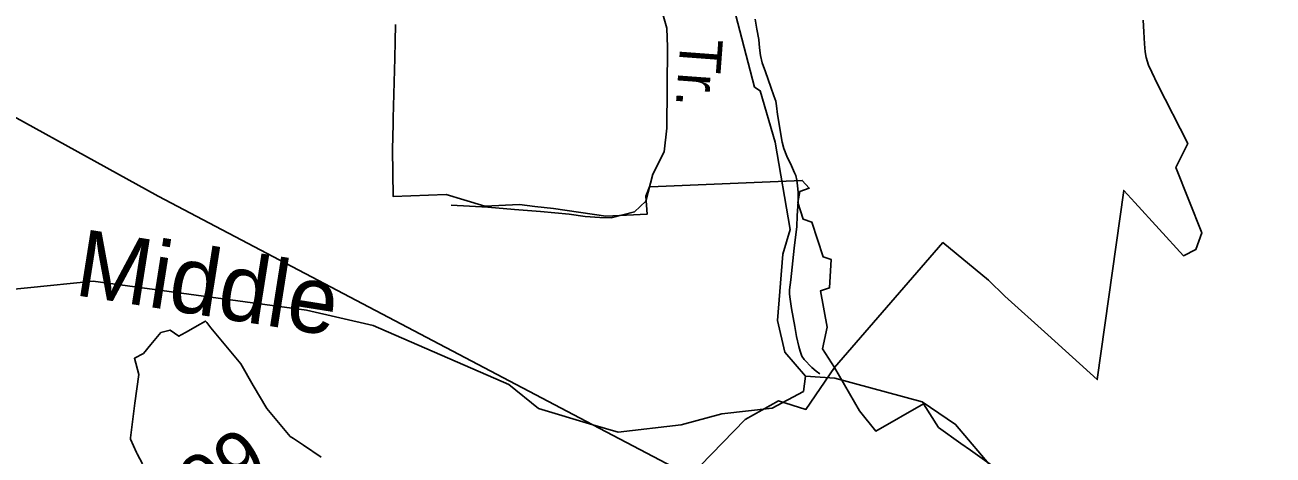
# Model space of a CAD drawing. Extents: x 2001466 to 31450019, y -30647475 to 847247.
# Drawn here: x 2065397 to 2071006, y 691554 to 693484 of the extents above; entities that cross this region are included whole.
import ezdxf

# ---------------------------------------------------------------- set-up
doc = ezdxf.new("R2010")
doc.units = 0
for name, color, linetype in [('Exist Boundary Political City Limit New', 7, 'Continuous'), ('Exist Hydrographic Creek Single Shore', 7, 'Continuous'), ('Exist Hydrographic Creek Single Shore Label', 7, 'Continuous'), ('Exist Hydrographic Misc Water Feature', 7, 'Continuous'), ('Exist Road Non-System Type 51', 7, 'Continuous'), ('Exist Road Non-System Type 51 Label', 7, 'Continuous'), ('Exist Road Secondary Type 51 Number Label', 7, 'Continuous'), ('Exist Utilities Electrical Transmission Line', 7, 'Continuous'), ('Map Preparation Boundary City Limit Buffer Line', 7, 'Continuous')]:
    doc.layers.add(name, color=color, linetype=linetype)

msp = doc.modelspace()

# ---------------------------------------------------------------- linework, layer by layer
at = {"layer": 'Exist Boundary Political City Limit New'}
for points in [[(2069034.2, 691946.2), (2068980.5, 692030.4), (2069001.5, 692126.9), (2068971.9, 692290.9), (2069012.6, 692303.8), (2069019.9, 692430.5), (2068984, 692442.6), (2068932.2, 692598.8), (2068893.9, 692612.4), (2068870.1, 692687.4), (2068878.2, 692735.9), (2068921.2, 692751.7), (2068889.6, 692785.8), (2068241.6, 692758.7), (2068202.8, 692757), (2068187, 692714.7), (2068192.2, 692633.8), (2068006.8, 692625.6), (2067771.4, 692659.2), (2067688.4, 692669.1), (2067619.4, 692677.3), (2067463.8, 692670.1), (2067369.6, 692698.9), (2067289.9, 692723.2), (2067051.5, 692713.4), (2067049.1, 692924.2), (2067051.9, 693039.7), (2067052.1, 693065.7), (2067058.5, 693335.2), (2067060.2, 693410.2), (2067062.1, 693485.2)], [(2070422.1, 693505.2), (2070425.2, 693452.3), (2070428.2, 693399.4), (2070430.8, 693362.4), (2070435.1, 693337.1), (2070446.2, 693302.5), (2070460.6, 693271.4), (2070485.8, 693218.7), (2070622.4, 692951.1), (2070568.2, 692844.2), (2070685, 692550.6), (2070659.1, 692475.2), (2070603.1, 692448.1), (2070494, 692567.2), (2070384.4, 692687), (2070334.8, 692741.2), (2070215.2, 691892.4), (2069993, 692092.6), (2069800.2, 692266.1), (2069727.2, 692337.9), (2069522, 692506.6), (2069034.2, 691946.2)], [(2065924.6, 691514.4), (2065900.5, 691558.3), (2065897.5, 691564.6), (2065871, 691624.1), (2065871.4, 691630.8), (2065890.2, 691786.1), (2065908.4, 691914.6), (2065888.5, 691988.1), (2065928.9, 692008.6), (2065962.5, 692049.2), (2066007.9, 692104.1), (2066048.5, 692114.5), (2066087.5, 692086.4), (2066098.6, 692092.8), (2066120.6, 692105.2), (2066170.8, 692133.9), (2066207.4, 692154.8), (2066213.4, 692147.6), (2066232.6, 692124.4), (2066367, 691962.6), (2066422.6, 691866.1), (2066484, 691762.7), (2066535.8, 691700.1), (2066589.2, 691636.8), (2066603.4, 691627.4), (2066647.9, 691598.4), (2066728, 691543.6)], [(2068431.6, 691504.8), (2068632.9, 691713.5), (2068783.4, 691796.6), (2068906.4, 691758), (2069034.2, 691946.2)], [(2069034.2, 691946.2), (2069146.4, 691752.2), (2069221.1, 691660.1), (2069434.2, 691783.6), (2069501.6, 691677.2), (2069603.2, 691604.8), (2069645.5, 691574.8), (2069914.1, 691383.2), (2070028.9, 691339), (2070057.8, 691327.3), (2070145.5, 691291.2), (2070427.5, 691303.4), (2070451.4, 691444.5), (2070664.5, 691411.7), (2070702.4, 691299.7), (2070855.5, 691412.7), (2070951.9, 691361.3), (2070934.6, 691213), (2070984, 691079.2), (2071005.5, 691021.2)]]:
    msp.add_lwpolyline(points, dxfattribs=at)
at = {"layer": 'Exist Hydrographic Creek Single Shore'}
for points in [[(2068904, 691907.9), (2068811.9, 692014.7), (2068777.9, 692156.5), (2068802.9, 692454.6), (2068835.9, 692565.5), (2068768, 692957.3), (2068701, 693188.3), (2068675.9, 693205.2), (2068534, 693746.1), (2068542, 693929.7), (2068599, 694204.1), (2068715.9, 694480.6), (2068573, 695195.5), (2068397.1, 695438.6), (2068425.2, 696078), (2068410.5, 696135.2), (2068324, 696247.4)], [(2067948.5, 691689.7), (2067704, 691761.8), (2067570.9, 691869.4), (2066961.9, 692134.5), (2066661.9, 692202.9), (2065703.9, 692334), (2065111.9, 692273.8), (2065012.1, 692308.7), (2064937, 692474.3), (2065011, 692731.9), (2065011, 692905.8), (2064911, 693055.5)], [(2068904, 691907.9), (2068896, 691839.2), (2068753.9, 691763.3), (2068528.9, 691738.4), (2068346, 691689.6), (2068062.8, 691656), (2067948.5, 691689.7)], [(2070914.6, 691129.2), (2070829.8, 691235.5), (2070529, 691326.9), (2070395.9, 691418.2), (2070171, 691442.5), (2069904, 691398.7), (2069753.9, 691483.8), (2069579, 691690.8), (2069428.9, 691792.2), (2069036.8, 691898.6), (2068904, 691907.9)]]:
    msp.add_lwpolyline(points, dxfattribs=at)
at = {"layer": 'Exist Hydrographic Misc Water Feature'}
msp.add_lwpolyline([(2068678, 693509.2), (2068686, 693465), (2068694, 693419.1), (2068697.9, 693381.2), (2068702.4, 693346.9), (2068710.4, 693313.2), (2068724.1, 693273), (2068748.5, 693205.2), (2068762.3, 693165.4), (2068770.5, 693141), (2068774.4, 693121.4), (2068778.9, 693081.4), (2068791, 693011.4), (2068794.7, 692983.3), (2068799, 692957.5), (2068806.6, 692929.5), (2068820.9, 692895.3), (2068841.2, 692851.3), (2068855, 692819.6), (2068861.1, 692807.7), (2068865, 692787.6), (2068869.1, 692761.4), (2068871.4, 692733.6), (2068871.1, 692691.4), (2068867.3, 692627.5), (2068865.6, 692579.5), (2068853.5, 692481.5), (2068837.9, 692339.5), (2068831.8, 692295.4), (2068831.8, 692277.5), (2068834.2, 692263.4), (2068842, 692211.5), (2068856.6, 692129.8), (2068864.4, 692085.6), (2068874.2, 692039.9), (2068880.4, 692019.9), (2068888.4, 691997.6), (2068898.6, 691981.9), (2068932.5, 691945.9), (2068952.8, 691929.9), (2068968.8, 691918.1)], dxfattribs=at)
at = {"layer": 'Exist Road Non-System Type 51'}
for points in [[(2067575, 695894.6), (2067575, 695861.1), (2067594.5, 695779.2), (2067691.9, 695494.4), (2067777.7, 695182.3), (2067820.6, 694959.9), (2067836.2, 694800), (2067851.8, 694624.4), (2067902.4, 694452.8), (2068074, 693980.7), (2068194.8, 693723.3), (2068249.4, 693578.9), (2068280.6, 693469.7), (2068284.5, 693383.8), (2068280.6, 693020.3), (2068268.9, 692914.9), (2068218.2, 692813.5), (2068187, 692692.6), (2068136.4, 692645.7)], [(2067312.5, 692674.7), (2067476.3, 692665.4), (2067596.1, 692654.9), (2067713.9, 692646.5), (2067841.7, 692633.9), (2067913.5, 692624.5), (2067979.4, 692619.1), (2068031.4, 692618.1), (2068136.4, 692645.7)]]:
    msp.add_lwpolyline(points, dxfattribs=at)
at = {"layer": 'Exist Utilities Electrical Transmission Line'}
for points in [[(2065027.1, 693248.3), (2065995.4, 692715.1), (2067948.5, 691689.7)], [(2067948.5, 691689.7), (2069483.6, 690883.8), (2069698.3, 690955.3), (2070914.6, 691129.2)]]:
    msp.add_lwpolyline(points, dxfattribs=at)
at = {"layer": 'Map Preparation Boundary City Limit Buffer Line'}
for points in [[(2069034.2, 691946.2), (2068980.5, 692030.4), (2069001.5, 692126.9), (2068971.9, 692290.9), (2069012.6, 692303.8), (2069019.9, 692430.5), (2068984, 692442.6), (2068932.2, 692598.8), (2068893.9, 692612.4), (2068870.1, 692687.4), (2068878.2, 692735.9), (2068921.2, 692751.7), (2068889.6, 692785.8), (2068241.6, 692758.7), (2068202.8, 692757), (2068187, 692714.7), (2068192.2, 692633.8), (2068006.8, 692625.6), (2067771.4, 692659.2), (2067688.4, 692669.1), (2067619.4, 692677.3), (2067463.8, 692670.1), (2067369.6, 692698.9), (2067289.9, 692723.2), (2067051.5, 692713.4), (2067049.1, 692924.2), (2067051.9, 693039.7), (2067052.1, 693065.7), (2067058.5, 693335.2), (2067060.2, 693410.2), (2067062.1, 693485.2)], [(2070422.1, 693505.2), (2070425.2, 693452.3), (2070428.2, 693399.4), (2070430.8, 693362.4), (2070435.1, 693337.1), (2070446.2, 693302.5), (2070460.6, 693271.4), (2070485.8, 693218.7), (2070622.4, 692951.1), (2070568.2, 692844.2), (2070685, 692550.6), (2070659.1, 692475.2), (2070603.1, 692448.1), (2070494, 692567.2), (2070384.4, 692687), (2070334.8, 692741.2), (2070215.2, 691892.4), (2069993, 692092.6), (2069800.2, 692266.1), (2069727.2, 692337.9), (2069522, 692506.6), (2069034.2, 691946.2)], [(2065924.6, 691514.4), (2065900.5, 691558.3), (2065897.5, 691564.6), (2065871, 691624.1), (2065871.4, 691630.8), (2065890.2, 691786.1), (2065908.4, 691914.6), (2065888.5, 691988.1), (2065928.9, 692008.6), (2065962.5, 692049.2), (2066007.9, 692104.1), (2066048.5, 692114.5), (2066087.5, 692086.4), (2066098.6, 692092.8), (2066120.6, 692105.2), (2066170.8, 692133.9), (2066207.4, 692154.8), (2066213.4, 692147.6), (2066232.6, 692124.4), (2066367, 691962.6), (2066422.6, 691866.1), (2066484, 691762.7), (2066535.8, 691700.1), (2066589.2, 691636.8), (2066603.4, 691627.4), (2066647.9, 691598.4), (2066728, 691543.6)], [(2068431.6, 691504.8), (2068632.9, 691713.5), (2068783.4, 691796.6), (2068906.4, 691758), (2069034.2, 691946.2)], [(2069034.2, 691946.2), (2069146.4, 691752.2), (2069221.1, 691660.1), (2069434.2, 691783.6), (2069501.6, 691677.2), (2069603.2, 691604.8), (2069645.5, 691574.8), (2069914.1, 691383.2), (2070028.9, 691339), (2070057.8, 691327.3), (2070145.5, 691291.2), (2070427.5, 691303.4), (2070451.4, 691444.5), (2070664.5, 691411.7), (2070702.4, 691299.7), (2070855.5, 691412.7), (2070951.9, 691361.3), (2070934.6, 691213), (2070984, 691079.2), (2071005.5, 691021.2)]]:
    msp.add_lwpolyline(points, dxfattribs=at)

# ---------------------------------------------------------------- texts
at = {"layer": 'Exist Hydrographic Creek Single Shore Label'}
msp.add_text('Middle', height=300, rotation=350.9905, dxfattribs=at).set_placement((2065612.8, 692272.3))
at = {"layer": 'Exist Road Non-System Type 51 Label'}
msp.add_text('Tr.', height=190, rotation=265.7732, dxfattribs=at).set_placement((2068344.2, 693429.4))
at = {"layer": 'Exist Road Secondary Type 51 Number Label'}
msp.add_text('5009', height=250, rotation=31.918, dxfattribs=at).set_placement((2065875, 691083.8))

doc.saveas('drawing.dxf')
